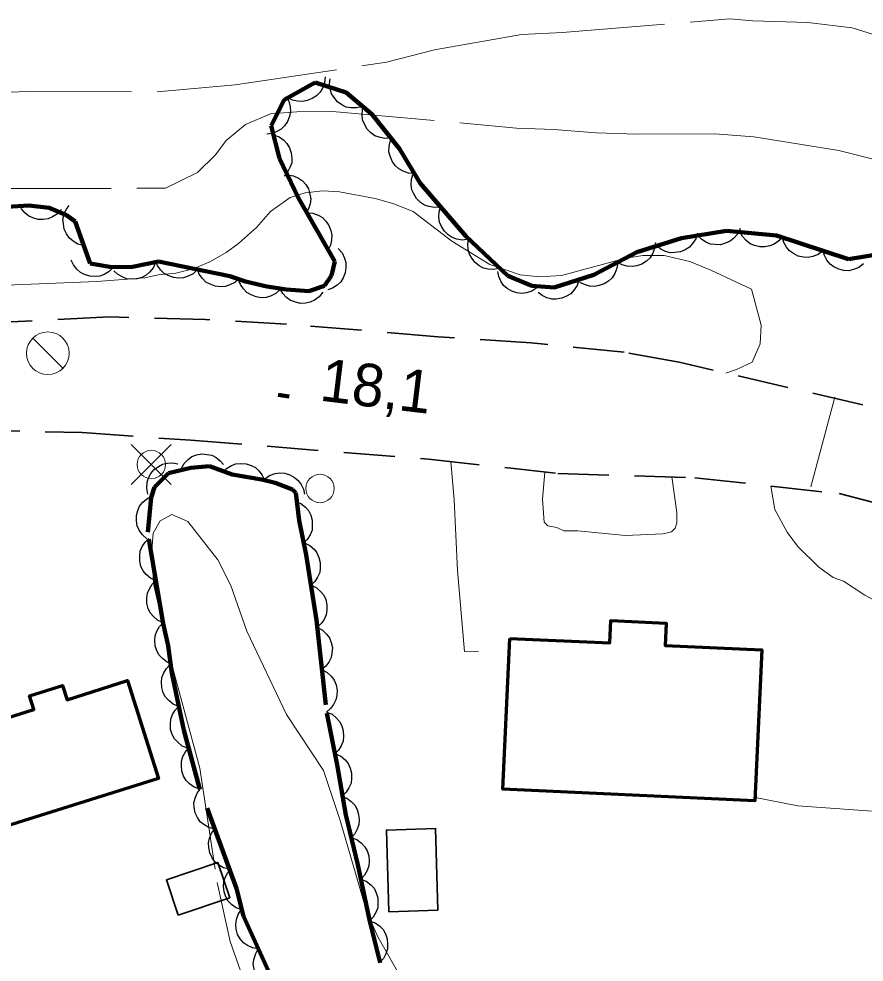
# Model space of a CAD drawing. Extents: x 386081 to 389416, y 5130568 to 5134082.
# Drawn here: x 387832.9 to 387892.3, y 5132398.8 to 5132465.2 of the extents above; entities that cross this region are included whole.
import ezdxf

# ---------------------------------------------------------------- set-up
doc = ezdxf.new("R2010")
doc.units = 0
doc.header["$LTSCALE"] = 1.2
for name, pattern in [('DOT_DASHED', [7.7, 5, -1.2, 0.3, -1.2]), ('LONG_DASHED', [7.5, 6, -1.5]), ('MEDIUM_DASHED', [4.5, 3, -1.5])]:
    doc.linetypes.add(name, pattern=pattern)
for name, color, linetype, lineweight in [('19', 7, 'Continuous', 13), ('2', 7, 'Continuous', 13), ('21', 7, 'LONG_DASHED', 35), ('3', 7, 'Continuous', 140), ('31', 7, 'Continuous', 70), ('36', 7, 'Continuous', 13), ('37', 7, 'Continuous', 13), ('44', 7, 'Continuous', 25)]:
    doc.layers.add(name, color=color, linetype=linetype, lineweight=lineweight)

msp = doc.modelspace()

# ---------------------------------------------------------------- linework, layer by layer
at = {"layer": '19'}
for points in [[(387863.25, 5132434.06), (387863.49, 5132431.36), (387863.73, 5132426.41), (387864.22, 5132420.71), (387865.21, 5132420.72)], [(387869.87, 5132433.32), (387869.71, 5132431.41), (387869.83, 5132429.8), (387870.08, 5132429.55), (387870.7, 5132429.43), (387871.2, 5132429.19), (387872.19, 5132429.2), (387875.55, 5132428.85), (387878.16, 5132428.99), (387878.78, 5132429.12), (387879.03, 5132429.37), (387879.16, 5132429.75), (387879.16, 5132430.49), (387878.79, 5132432.98)], [(387885.77, 5132432.34), (387886.04, 5132430.7), (387886.91, 5132429.09), (387887.65, 5132428.11), (387889.14, 5132426.63), (387890.14, 5132425.9), (387890.88, 5132425.65), (387892.37, 5132424.67), (387893.49, 5132424.06), (387894.73, 5132423.58), (387894.98, 5132423.33), (387894.93, 5132419.34), (387894.67, 5132417.85), (387894.24, 5132411.5), (387893.99, 5132409.52), (387893.87, 5132409.39), (387887.66, 5132409.84), (387884.55, 5132410.44)]]:
    msp.add_lwpolyline(points, dxfattribs=at)
at = {"layer": '2', "linetype": 'LONG_DASHED'}
for points in [[(387829.98, 5132459.99), (387833.6, 5132460.1), (387842.59, 5132460.08), (387848.09, 5132460.57), (387858.72, 5132462.16), (387862.1, 5132463.02), (387868.23, 5132464.12), (387871.11, 5132464.24), (387882.86, 5132465.21), (387884.49, 5132465.08), (387888.36, 5132464.95), (387891.49, 5132464.57), (387895.85, 5132463.2), (387897.47, 5132462.57), (387899.59, 5132461.7), (387903.35, 5132459.82), (387906.71, 5132457.74), (387915.79, 5132451.47), (387919.78, 5132449.26), (387932.71, 5132441.16), (387941.54, 5132436.63)], [(387832.16, 5132453.28), (387843.19, 5132453.29), (387845.44, 5132454.4), (387846.69, 5132455.65), (387847.44, 5132456.65), (387848.81, 5132457.78), (387850.56, 5132458.53), (387852.43, 5132458.67), (387854.92, 5132458.69), (387867.88, 5132457.53), (387870.5, 5132457.43), (387873.48, 5132457.2), (387876.35, 5132457.09), (387881.83, 5132457.13), (387884.57, 5132456.9), (387890.54, 5132455.95), (387893.9, 5132455.11)], [(387851.7, 5132416.27), (387848.9, 5132422.14), (387847.79, 5132425.35), (387846.86, 5132427.14), (387844.75, 5132429.85), (387843.63, 5132430.34), (387842.82, 5132429.9), (387842.32, 5132429.03), (387842.19, 5132427.54), (387842.37, 5132425.37), (387843.73, 5132419.43), (387845.59, 5132412.5), (387846.82, 5132404.45), (387847.74, 5132400.3), (387848.61, 5132397.83), (387849.29, 5132395.54), (387849.1, 5132393.49), (387848.91, 5132392.43), (387848.66, 5132391.69), (387848.35, 5132391.25)]]:
    msp.add_lwpolyline(points, dxfattribs=at)
at = {"layer": '2'}
for points in [[(387831.38, 5132446.44), (387838.36, 5132446.73), (387841.73, 5132447), (387842.66, 5132447.2), (387843.91, 5132447.33), (387845.21, 5132447.65), (387846.34, 5132448.15), (387847.46, 5132448.78), (387848.33, 5132449.41), (387849.58, 5132450.53), (387850.58, 5132451.65), (387851.95, 5132452.65), (387853.01, 5132452.97), (387854.25, 5132453.1), (387855.43, 5132453.05), (387857.92, 5132452.57), (387859.17, 5132452.21), (387860.6, 5132451.66), (387863.33, 5132449.57), (387866, 5132447.92), (387868.12, 5132447.19), (387869.48, 5132447.07), (387871.04, 5132447.15), (387875.46, 5132448.36), (387876.76, 5132448.55), (387878.25, 5132448.56), (387880.06, 5132448.14), (387881.55, 5132447.53), (387884.4, 5132446.19), (387885.08, 5132443.65), (387885.02, 5132442.35), (387884.46, 5132441.05), (387883.34, 5132440.55), (387882.59, 5132440.29)], [(387859.76, 5132397.73), (387858.14, 5132400.57), (387857.34, 5132402.36), (387855.48, 5132408.8), (387854.3, 5132412.32), (387851.7, 5132416.27)]]:
    msp.add_lwpolyline(points, dxfattribs=at)
at = {"layer": '21', "linetype": 'MEDIUM_DASHED'}
msp.add_lwpolyline([(387829.33, 5132436.28), (387837.33, 5132436.1), (387844.96, 5132435.56), (387861.68, 5132434.24), (387870.77, 5132433.22), (387880.41, 5132432.93), (387890.58, 5132431.81), (387894.21, 5132430.87), (387900.39, 5132429.1), (387906.68, 5132427.21), (387915.64, 5132424.38), (387916.97, 5132429.84), (387914.43, 5132430.91), (387909.83, 5132432.57), (387904.63, 5132434.11), (387897.49, 5132436.84), (387879.32, 5132441.05), (387875.44, 5132441.75), (387868.9, 5132442.42), (387862.36, 5132442.85), (387851.7, 5132443.74), (387846, 5132444.05), (387839.21, 5132444.24), (387827.75, 5132443.66)], dxfattribs=at)
at = {"layer": '3'}
msp.add_line((387851.1, 5132438.75), (387851.89, 5132438.65), dxfattribs=at)
at = {"layer": '31'}
for points in [[(387867.41, 5132421.62), (387874.44, 5132421.3), (387874.52, 5132422.87), (387878.4, 5132422.69), (387878.33, 5132421.12), (387885.13, 5132420.81), (387884.64, 5132410.19), (387866.92, 5132411.01)], [(387831.99, 5132408.41), (387829.82, 5132415.33), (387833.92, 5132416.62), (387833.62, 5132417.58), (387835.94, 5132418.3), (387836.26, 5132417.3), (387840.52, 5132418.65), (387842.68, 5132411.76)]]:
    msp.add_lwpolyline(points, close=True, dxfattribs=at)
at = {"layer": '31', "lineweight": 35}
for points in [[(387862.34, 5132402.5), (387862.17, 5132408.25), (387858.72, 5132408.14), (387858.9, 5132402.39)], [(387844.08, 5132402.16), (387847.7, 5132403.38), (387846.86, 5132405.86), (387843.25, 5132404.63)]]:
    msp.add_lwpolyline(points, close=True, dxfattribs=at)
at = {"layer": '36'}
for p, q in [((387835.98, 5132440.61), (387833.86, 5132442.75)), ((387843.59, 5132432.44), (387840.77, 5132435.26)), ((387840.77, 5132432.44), (387843.59, 5132435.26))]:
    msp.add_line(p, q, dxfattribs=at)
for centre, radius in [((387834.91, 5132441.681), 1.5), ((387842.184, 5132433.855), 1), ((387854.053, 5132432.171), 1)]:
    msp.add_circle(centre, radius, dxfattribs=at)
at = {"layer": '37'}
msp.add_line((387890.26, 5132438.6), (387888.57, 5132432.28), dxfattribs=at)
msp.add_line((387890.26, 5132438.6), (387888.57, 5132432.28), dxfattribs=at)
at = {"layer": '44', "linetype": 'DOT_DASHED', "lineweight": 90}
for points in [[(387893.53, 5132448.69), (387891.23, 5132448.31), (387886.15, 5132449.96), (387882.64, 5132450.3), (387879.49, 5132449.79), (387876.34, 5132448.79), (387873.31, 5132447.19), (387870.53, 5132446.32), (387868.95, 5132446.43), (387867.26, 5132447.14), (387864.3, 5132449.91), (387861.1, 5132453.64), (387859.65, 5132456.06), (387857.71, 5132458.47), (387855.89, 5132460.03), (387853.71, 5132460.74), (387851.53, 5132459.51), (387850.61, 5132457.68), (387851.21, 5132455.38), (387852.55, 5132452.6), (387855.09, 5132448.13), (387854.85, 5132447.16), (387854.36, 5132446.43), (387853.27, 5132446.05), (387851.7, 5132446.16), (387850.31, 5132446.39), (387848.8, 5132446.74), (387847.71, 5132447.1)], [(387847.71, 5132447.1), (387842.69, 5132448.14), (387840.86, 5132447.76), (387839.41, 5132447.75), (387837.88, 5132448.01), (387836.82, 5132450.96), (387836.22, 5132451.41), (387835.01, 5132451.91), (387833.56, 5132452.09), (387832.05, 5132451.98), (387829.74, 5132451.34), (387828.3, 5132450.63), (387825.69, 5132448.97), (387817.91, 5132444.63), (387816.14, 5132444.3), (387813.33, 5132444.15), (387809.48, 5132444.25), (387789.68, 5132445.15), (387779.11, 5132445.23), (387775.88, 5132444.91), (387769.76, 5132444.69)], [(387850.42, 5132398.21), (387848.66, 5132402.09), (387848.17, 5132404.03), (387845.56, 5132411.18), (387844.47, 5132415.17), (387843.63, 5132419.17), (387843.38, 5132421.11), (387843.02, 5132422.68), (387841.93, 5132429.1), (387842.17, 5132431.53), (387842.42, 5132432.26), (387843.39, 5132433.24), (387844.96, 5132433.62), (387846.29, 5132433.75), (387847.87, 5132433.16), (387849.93, 5132432.81), (387850.9, 5132432.57), (387852.11, 5132432.1), (387852.35, 5132431.86), (387852.59, 5132429.92), (387853.08, 5132427.5), (387853.8, 5132422.9), (387854.53, 5132416.35), (387855.26, 5132412.72), (387855.86, 5132409.21), (387856.71, 5132405.7), (387857.55, 5132401.7), (387858.28, 5132398.8)]]:
    msp.add_lwpolyline(points, dxfattribs=at)
at = {"layer": '44'}
for points in [[(387854.41, 5132461.13), (387854.37, 5132460.72), (387854.22, 5132460.34), (387854.06, 5132460.05), (387853.81, 5132459.8), (387853.5, 5132459.6), (387853.14, 5132459.47), (387852.83, 5132459.39), (387852.48, 5132459.41), (387852.12, 5132459.5), (387851.79, 5132459.66)], [(387857.03, 5132459.05), (387856.63, 5132458.94), (387856.22, 5132458.95), (387855.9, 5132459), (387855.58, 5132459.16), (387855.28, 5132459.37), (387855.04, 5132459.67), (387854.85, 5132459.94), (387854.76, 5132460.28), (387854.72, 5132460.64), (387854.76, 5132461)], [(387851.67, 5132459.78), (387851.87, 5132459.42), (387851.96, 5132459.02), (387851.98, 5132458.69), (387851.91, 5132458.34), (387851.77, 5132458), (387851.55, 5132457.69), (387851.33, 5132457.45), (387851.02, 5132457.28), (387850.68, 5132457.15), (387850.32, 5132457.1)], [(387859.03, 5132456.83), (387858.62, 5132456.79), (387858.22, 5132456.88), (387857.91, 5132456.99), (387857.62, 5132457.2), (387857.37, 5132457.46), (387857.18, 5132457.8), (387857.05, 5132458.1), (387857.02, 5132458.45), (387857.05, 5132458.82), (387857.15, 5132459.16)], [(387850.77, 5132457.05), (387851.17, 5132456.91), (387851.5, 5132456.67), (387851.73, 5132456.44), (387851.91, 5132456.14), (387852.03, 5132455.79), (387852.06, 5132455.41), (387852.06, 5132455.08), (387851.94, 5132454.75), (387851.77, 5132454.42), (387851.53, 5132454.15)], [(387860.69, 5132454.33), (387860.27, 5132454.35), (387859.89, 5132454.49), (387859.59, 5132454.65), (387859.34, 5132454.89), (387859.13, 5132455.19), (387858.99, 5132455.55), (387858.9, 5132455.86), (387858.92, 5132456.22), (387858.99, 5132456.58), (387859.14, 5132456.9)], [(387851.76, 5132454.23), (387852.18, 5132454.17), (387852.54, 5132454), (387852.82, 5132453.82), (387853.05, 5132453.55), (387853.24, 5132453.24), (387853.34, 5132452.87), (387853.4, 5132452.55), (387853.35, 5132452.2), (387853.25, 5132451.84), (387853.07, 5132451.53)], [(387862.53, 5132451.97), (387862.11, 5132451.93), (387861.71, 5132452), (387861.4, 5132452.1), (387861.11, 5132452.3), (387860.85, 5132452.56), (387860.65, 5132452.89), (387860.51, 5132453.18), (387860.47, 5132453.53), (387860.48, 5132453.9), (387860.58, 5132454.25)], [(387835.86, 5132451.8), (387835.59, 5132451.49), (387835.24, 5132451.27), (387834.94, 5132451.14), (387834.59, 5132451.09), (387834.22, 5132451.1), (387833.86, 5132451.21), (387833.56, 5132451.34), (387833.29, 5132451.57), (387833.05, 5132451.85), (387832.89, 5132452.17)], [(387837.43, 5132449.27), (387837.02, 5132449.37), (387836.68, 5132449.58), (387836.42, 5132449.79), (387836.22, 5132450.08), (387836.06, 5132450.41), (387836, 5132450.79), (387835.97, 5132451.11), (387836.06, 5132451.46), (387836.2, 5132451.8), (387836.41, 5132452.09)], [(387853.14, 5132451.57), (387853.55, 5132451.54), (387853.93, 5132451.39), (387854.22, 5132451.23), (387854.47, 5132450.98), (387854.68, 5132450.67), (387854.81, 5132450.31), (387854.89, 5132450), (387854.86, 5132449.64), (387854.78, 5132449.28), (387854.62, 5132448.96)], [(387864.48, 5132449.7), (387864.07, 5132449.65), (387863.67, 5132449.72), (387863.35, 5132449.83), (387863.06, 5132450.02), (387862.8, 5132450.28), (387862.6, 5132450.61), (387862.46, 5132450.91), (387862.42, 5132451.26), (387862.43, 5132451.63), (387862.53, 5132451.97)], [(387880.6, 5132450.14), (387880.48, 5132449.74), (387880.26, 5132449.4), (387880.04, 5132449.15), (387879.74, 5132448.96), (387879.4, 5132448.82), (387879.02, 5132448.77), (387878.7, 5132448.76), (387878.36, 5132448.85), (387878.02, 5132449.01), (387877.74, 5132449.23)], [(387883.6, 5132450.46), (387883.43, 5132450.08), (387883.15, 5132449.77), (387882.9, 5132449.56), (387882.58, 5132449.42), (387882.22, 5132449.32), (387881.84, 5132449.33), (387881.52, 5132449.36), (387881.2, 5132449.51), (387880.89, 5132449.71), (387880.64, 5132449.98)], [(387886.59, 5132449.92), (387886.33, 5132449.6), (387885.99, 5132449.37), (387885.69, 5132449.23), (387885.35, 5132449.17), (387884.98, 5132449.17), (387884.61, 5132449.27), (387884.3, 5132449.39), (387884.03, 5132449.61), (387883.78, 5132449.89), (387883.61, 5132450.21)], [(387866.69, 5132447.67), (387866.29, 5132447.58), (387865.88, 5132447.61), (387865.56, 5132447.67), (387865.25, 5132447.84), (387864.96, 5132448.07), (387864.73, 5132448.37), (387864.56, 5132448.65), (387864.47, 5132448.99), (387864.45, 5132449.36), (387864.5, 5132449.72)], [(387877.64, 5132449.48), (387877.59, 5132449.06), (387877.43, 5132448.69), (387877.27, 5132448.4), (387877.01, 5132448.16), (387876.7, 5132447.96), (387876.33, 5132447.84), (387876.01, 5132447.78), (387875.66, 5132447.81), (387875.3, 5132447.91), (387874.99, 5132448.08)], [(387889.43, 5132448.9), (387889.1, 5132448.64), (387888.72, 5132448.49), (387888.4, 5132448.42), (387888.05, 5132448.44), (387887.69, 5132448.52), (387887.35, 5132448.7), (387887.08, 5132448.88), (387886.86, 5132449.15), (387886.68, 5132449.48), (387886.58, 5132449.82)], [(387855.32, 5132449.06), (387855.6, 5132448.75), (387855.77, 5132448.38), (387855.87, 5132448.06), (387855.88, 5132447.71), (387855.82, 5132447.35), (387855.67, 5132447), (387855.51, 5132446.71), (387855.25, 5132446.47), (387854.94, 5132446.27), (387854.6, 5132446.14)], [(387892.28, 5132447.97), (387891.95, 5132447.71), (387891.57, 5132447.57), (387891.25, 5132447.49), (387890.9, 5132447.51), (387890.54, 5132447.59), (387890.2, 5132447.77), (387889.93, 5132447.95), (387889.71, 5132448.23), (387889.53, 5132448.55), (387889.43, 5132448.9)], [(387839.52, 5132447.73), (387839.23, 5132447.43), (387838.88, 5132447.23), (387838.57, 5132447.11), (387838.22, 5132447.08), (387837.85, 5132447.11), (387837.49, 5132447.23), (387837.2, 5132447.37), (387836.94, 5132447.61), (387836.71, 5132447.91), (387836.56, 5132448.23)], [(387845.43, 5132447.57), (387845.13, 5132447.28), (387844.77, 5132447.1), (387844.45, 5132446.98), (387844.1, 5132446.96), (387843.74, 5132447.01), (387843.38, 5132447.15), (387843.09, 5132447.3), (387842.84, 5132447.55), (387842.63, 5132447.85), (387842.49, 5132448.18)], [(387842.49, 5132448.1), (387842.33, 5132447.71), (387842.07, 5132447.4), (387841.83, 5132447.17), (387841.52, 5132447.01), (387841.16, 5132446.91), (387840.78, 5132446.89), (387840.45, 5132446.92), (387840.13, 5132447.05), (387839.81, 5132447.24), (387839.55, 5132447.49)], [(387848.36, 5132446.96), (387848.06, 5132446.67), (387847.7, 5132446.49), (387847.39, 5132446.38), (387847.04, 5132446.36), (387846.67, 5132446.4), (387846.32, 5132446.54), (387846.03, 5132446.69), (387845.78, 5132446.94), (387845.56, 5132447.24), (387845.43, 5132447.57)], [(387874.99, 5132448.08), (387874.94, 5132447.66), (387874.78, 5132447.29), (387874.61, 5132447), (387874.35, 5132446.76), (387874.04, 5132446.56), (387873.68, 5132446.44), (387873.36, 5132446.38), (387873.01, 5132446.41), (387872.65, 5132446.51), (387872.33, 5132446.67)], [(387851.26, 5132446.17), (387850.95, 5132445.89), (387850.58, 5132445.71), (387850.27, 5132445.6), (387849.92, 5132445.59), (387849.55, 5132445.65), (387849.2, 5132445.79), (387848.91, 5132445.95), (387848.67, 5132446.21), (387848.46, 5132446.51), (387848.33, 5132446.85)], [(387869.31, 5132446.28), (387868.96, 5132446.05), (387868.57, 5132445.94), (387868.25, 5132445.89), (387867.9, 5132445.94), (387867.55, 5132446.05), (387867.22, 5132446.25), (387866.97, 5132446.46), (387866.77, 5132446.75), (387866.62, 5132447.09), (387866.55, 5132447.44)], [(387872.26, 5132446.86), (387872.14, 5132446.46), (387871.91, 5132446.12), (387871.69, 5132445.87), (387871.4, 5132445.69), (387871.05, 5132445.55), (387870.67, 5132445.49), (387870.35, 5132445.48), (387870.01, 5132445.58), (387869.68, 5132445.74), (387869.39, 5132445.96)], [(387854.26, 5132445.98), (387854, 5132445.65), (387853.66, 5132445.42), (387853.37, 5132445.27), (387853.03, 5132445.2), (387852.66, 5132445.19), (387852.28, 5132445.29), (387851.98, 5132445.39), (387851.7, 5132445.61), (387851.44, 5132445.88), (387851.26, 5132446.19)], [(387844.29, 5132433.55), (387844.49, 5132433.92), (387844.78, 5132434.21), (387845.04, 5132434.41), (387845.37, 5132434.53), (387845.73, 5132434.6), (387846.12, 5132434.57), (387846.44, 5132434.51), (387846.75, 5132434.35), (387847.04, 5132434.12), (387847.27, 5132433.85)], [(387841.94, 5132431.78), (387841.86, 5132432.19), (387841.9, 5132432.59), (387841.98, 5132432.91), (387842.15, 5132433.22), (387842.39, 5132433.5), (387842.7, 5132433.72), (387842.98, 5132433.89), (387843.33, 5132433.96), (387843.7, 5132433.97), (387844.05, 5132433.91)], [(387847.18, 5132433.28), (387847.47, 5132433.58), (387847.82, 5132433.78), (387848.13, 5132433.9), (387848.48, 5132433.93), (387848.85, 5132433.9), (387849.21, 5132433.78), (387849.51, 5132433.64), (387849.76, 5132433.4), (387849.99, 5132433.1), (387850.14, 5132432.77)], [(387850.17, 5132432.85), (387850.51, 5132433.09), (387850.9, 5132433.22), (387851.22, 5132433.28), (387851.57, 5132433.24), (387851.93, 5132433.13), (387852.26, 5132432.94), (387852.52, 5132432.74), (387852.72, 5132432.45), (387852.88, 5132432.12), (387852.96, 5132431.77)], [(387841.88, 5132428.63), (387841.56, 5132428.9), (387841.34, 5132429.24), (387841.2, 5132429.54), (387841.14, 5132429.89), (387841.14, 5132430.26), (387841.24, 5132430.63), (387841.36, 5132430.93), (387841.58, 5132431.2), (387841.86, 5132431.45), (387842.18, 5132431.62)], [(387852.32, 5132431.27), (387852.7, 5132431.11), (387853.02, 5132430.85), (387853.24, 5132430.61), (387853.4, 5132430.29), (387853.5, 5132429.94), (387853.51, 5132429.56), (387853.49, 5132429.23), (387853.36, 5132428.91), (387853.16, 5132428.59), (387852.91, 5132428.33)], [(387842.51, 5132425.68), (387842.13, 5132425.85), (387841.82, 5132426.12), (387841.61, 5132426.37), (387841.46, 5132426.69), (387841.37, 5132427.05), (387841.37, 5132427.43), (387841.4, 5132427.76), (387841.55, 5132428.08), (387841.75, 5132428.39), (387842.01, 5132428.64)], [(387852.95, 5132428.34), (387853.33, 5132428.16), (387853.63, 5132427.89), (387853.84, 5132427.64), (387853.98, 5132427.31), (387854.07, 5132426.96), (387854.07, 5132426.57), (387854.03, 5132426.25), (387853.88, 5132425.93), (387853.68, 5132425.62), (387853.41, 5132425.37)], [(387843.01, 5132422.72), (387842.63, 5132422.9), (387842.33, 5132423.17), (387842.11, 5132423.41), (387841.96, 5132423.73), (387841.87, 5132424.09), (387841.87, 5132424.48), (387841.91, 5132424.8), (387842.05, 5132425.12), (387842.25, 5132425.43), (387842.51, 5132425.68)], [(387853.41, 5132425.37), (387853.79, 5132425.2), (387854.09, 5132424.92), (387854.31, 5132424.67), (387854.45, 5132424.35), (387854.54, 5132423.99), (387854.53, 5132423.61), (387854.49, 5132423.28), (387854.35, 5132422.96), (387854.14, 5132422.66), (387853.88, 5132422.41)], [(387843.68, 5132419.8), (387843.29, 5132419.95), (387842.97, 5132420.2), (387842.74, 5132420.44), (387842.58, 5132420.75), (387842.46, 5132421.1), (387842.44, 5132421.48), (387842.46, 5132421.81), (387842.58, 5132422.14), (387842.76, 5132422.46), (387843.01, 5132422.72)], [(387853.85, 5132422.41), (387854.22, 5132422.21), (387854.51, 5132421.93), (387854.72, 5132421.67), (387854.84, 5132421.34), (387854.92, 5132420.98), (387854.89, 5132420.59), (387854.84, 5132420.27), (387854.68, 5132419.96), (387854.46, 5132419.66), (387854.19, 5132419.43)], [(387844.12, 5132416.83), (387843.73, 5132416.99), (387843.42, 5132417.25), (387843.19, 5132417.49), (387843.03, 5132417.8), (387842.93, 5132418.16), (387842.91, 5132418.54), (387842.93, 5132418.86), (387843.06, 5132419.19), (387843.25, 5132419.51), (387843.5, 5132419.77)], [(387854.19, 5132419.43), (387854.56, 5132419.23), (387854.85, 5132418.95), (387855.05, 5132418.68), (387855.18, 5132418.36), (387855.25, 5132417.99), (387855.23, 5132417.61), (387855.17, 5132417.29), (387855.01, 5132416.98), (387854.79, 5132416.68), (387854.52, 5132416.44)], [(387844.74, 5132413.9), (387844.35, 5132414.05), (387844.04, 5132414.31), (387843.81, 5132414.55), (387843.65, 5132414.87), (387843.54, 5132415.22), (387843.53, 5132415.6), (387843.55, 5132415.93), (387843.68, 5132416.26), (387843.87, 5132416.57), (387844.12, 5132416.83)], [(387854.51, 5132416.44), (387854.9, 5132416.28), (387855.21, 5132416.02), (387855.43, 5132415.78), (387855.59, 5132415.46), (387855.69, 5132415.11), (387855.71, 5132414.73), (387855.68, 5132414.4), (387855.55, 5132414.07), (387855.36, 5132413.76), (387855.1, 5132413.5)], [(387845.6, 5132411.02), (387845.21, 5132411.16), (387844.88, 5132411.39), (387844.64, 5132411.62), (387844.46, 5132411.92), (387844.33, 5132412.27), (387844.3, 5132412.65), (387844.3, 5132412.98), (387844.41, 5132413.31), (387844.58, 5132413.64), (387844.81, 5132413.91)], [(387855.13, 5132413.51), (387855.51, 5132413.33), (387855.81, 5132413.07), (387856.03, 5132412.82), (387856.17, 5132412.5), (387856.27, 5132412.14), (387856.27, 5132411.76), (387856.24, 5132411.43), (387856.09, 5132411.11), (387855.89, 5132410.8), (387855.63, 5132410.55)], [(387846.65, 5132408.21), (387846.24, 5132408.31), (387845.89, 5132408.52), (387845.63, 5132408.72), (387845.43, 5132409.01), (387845.28, 5132409.35), (387845.21, 5132409.72), (387845.18, 5132410.05), (387845.26, 5132410.39), (387845.41, 5132410.73), (387845.62, 5132411.02)], [(387855.54, 5132410.53), (387855.93, 5132410.38), (387856.25, 5132410.14), (387856.49, 5132409.9), (387856.66, 5132409.59), (387856.77, 5132409.24), (387856.8, 5132408.86), (387856.79, 5132408.54), (387856.67, 5132408.2), (387856.49, 5132407.88), (387856.25, 5132407.61)], [(387847.67, 5132405.39), (387847.27, 5132405.49), (387846.92, 5132405.7), (387846.66, 5132405.9), (387846.46, 5132406.19), (387846.3, 5132406.53), (387846.23, 5132406.9), (387846.21, 5132407.23), (387846.29, 5132407.57), (387846.43, 5132407.91), (387846.65, 5132408.21)], [(387856.25, 5132407.61), (387856.64, 5132407.47), (387856.96, 5132407.22), (387857.19, 5132406.99), (387857.36, 5132406.68), (387857.48, 5132406.33), (387857.51, 5132405.95), (387857.49, 5132405.62), (387857.38, 5132405.29), (387857.19, 5132404.97), (387856.95, 5132404.7)], [(387848.55, 5132402.52), (387848.16, 5132402.67), (387847.83, 5132402.91), (387847.6, 5132403.14), (387847.43, 5132403.45), (387847.3, 5132403.8), (387847.27, 5132404.18), (387847.28, 5132404.51), (387847.4, 5132404.84), (387847.58, 5132405.16), (387847.82, 5132405.43)], [(387856.92, 5132404.69), (387857.31, 5132404.53), (387857.62, 5132404.28), (387857.85, 5132404.04), (387858.01, 5132403.72), (387858.12, 5132403.37), (387858.13, 5132402.99), (387858.11, 5132402.66), (387857.98, 5132402.33), (387857.79, 5132402.01), (387857.54, 5132401.76)], [(387849.71, 5132399.77), (387849.3, 5132399.84), (387848.94, 5132400.02), (387848.67, 5132400.2), (387848.44, 5132400.48), (387848.26, 5132400.8), (387848.16, 5132401.17), (387848.12, 5132401.49), (387848.17, 5132401.84), (387848.29, 5132402.19), (387848.48, 5132402.5)], [(387857.54, 5132401.76), (387857.93, 5132401.61), (387858.25, 5132401.37), (387858.49, 5132401.14), (387858.66, 5132400.83), (387858.78, 5132400.48), (387858.81, 5132400.1), (387858.8, 5132399.77), (387858.69, 5132399.44), (387858.51, 5132399.11), (387858.27, 5132398.85)], [(387850.95, 5132397.03), (387850.54, 5132397.1), (387850.18, 5132397.29), (387849.91, 5132397.47), (387849.68, 5132397.74), (387849.5, 5132398.07), (387849.4, 5132398.44), (387849.35, 5132398.76), (387849.41, 5132399.11), (387849.53, 5132399.46), (387849.71, 5132399.77)]]:
    msp.add_lwpolyline(points, dxfattribs=at)

# ---------------------------------------------------------------- texts
at = {"layer": '3'}
msp.add_text('18,1   ', height=3, rotation=353.067, dxfattribs=at).set_placement((387853.96, 5132438.36))

doc.saveas('drawing.dxf')
